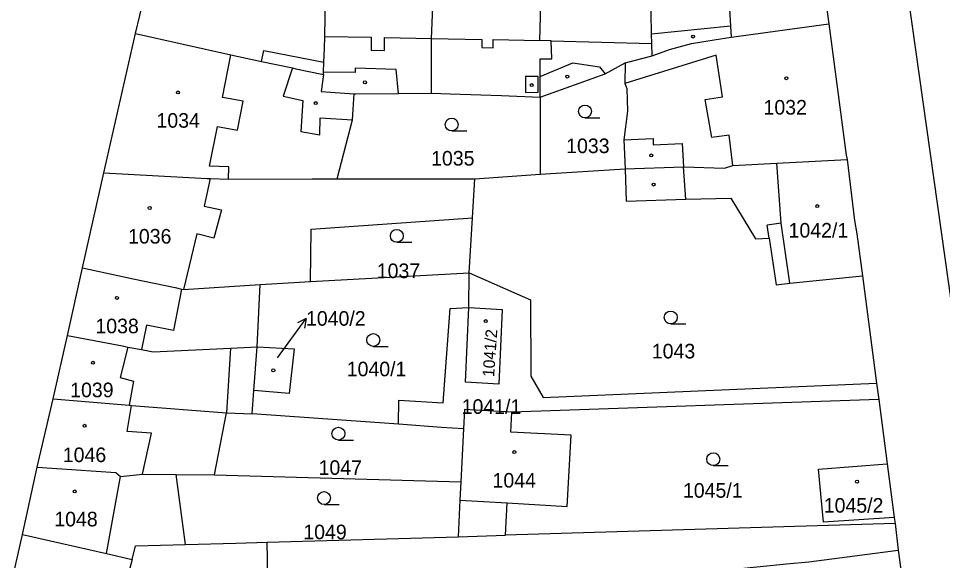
# Model space of a CAD drawing. Extents: x -756746 to -753363, y -1166406 to -1161727.
# Drawn here: x -755365 to -755257.3, y -1163532.5 to -1163469.4 of the extents above; entities that cross this region are included whole.
import ezdxf

# ---------------------------------------------------------------- set-up
doc = ezdxf.new("R2010")
doc.units = 0
for name, color, linetype in [('Hranice parcel', 7, 'Continuous'), ('Parcelní čísla', 7, 'Continuous'), ('Pop  PČ popisy', 7, 'Continuous'), ('Vnitřní kresba', 7, 'Continuous'), ('Značky budov', 7, 'Continuous'), ('Značky kultur', 7, 'Continuous')]:
    doc.layers.add(name, color=color, linetype=linetype)

msp = doc.modelspace()

# ---------------------------------------------------------------- linework, layer by layer
at = {"layer": 'Hranice parcel'}
for p, q in [((-755351.38, -1163471.15), (-755348.67, -1163459.88)), ((-755271.78, -1163461.62), (-755270.56, -1163470.01)), ((-755355.06, -1163487.36), (-755351.38, -1163471.15)), ((-755294.32, -1163474.57), (-755291.18, -1163473.74)), ((-755304.2, -1163478.54), (-755304.21, -1163487.54)), ((-755357.55, -1163498.45), (-755355.06, -1163487.36)), ((-755311.82, -1163488.06), (-755304.21, -1163487.54)), ((-755304.21, -1163487.54), (-755294.31, -1163486.91)), ((-755327.89, -1163488.08), (-755311.82, -1163488.06)), ((-755312.09, -1163492.62), (-755311.82, -1163488.06)), ((-755312.48, -1163499), (-755312.09, -1163492.62)), ((-755359.32, -1163506.3), (-755357.55, -1163498.45)), ((-755330.98, -1163500.04), (-755312.48, -1163499)), ((-755266.67, -1163499.38), (-755265.01, -1163511.89)), ((-755337.2, -1163507.65), (-755336.86, -1163500.37)), ((-755336.86, -1163500.37), (-755330.98, -1163500.04)), ((-755360.97, -1163513.68), (-755359.32, -1163506.3)), ((-755337.57, -1163512.74), (-755337.2, -1163507.65)), ((-755265.01, -1163511.89), (-755264.76, -1163513.76)), ((-755362.83, -1163521.66), (-755360.97, -1163513.68)), ((-755337.77, -1163515.44), (-755337.57, -1163512.74)), ((-755264.76, -1163513.76), (-755307.51, -1163515.26)), ((-755264.76, -1163513.76), (-755263.78, -1163521.26)), ((-755342.17, -1163522.55), (-755340.78, -1163515.31)), ((-755340.78, -1163515.31), (-755337.77, -1163515.44)), ((-755320.71, -1163516.66), (-755337.77, -1163515.44)), ((-755313.16, -1163517.2), (-755313.48, -1163523.37)), ((-755263.78, -1163521.26), (-755262.96, -1163527.51)), ((-755364.53, -1163529.51), (-755362.83, -1163521.66)), ((-755346.65, -1163522.52), (-755342.17, -1163522.55)), ((-755345.55, -1163530.66), (-755346.65, -1163522.52)), ((-755342.17, -1163522.55), (-755313.48, -1163523.37)), ((-755262.96, -1163527.51), (-755262.86, -1163528.24)), ((-755262.86, -1163528.24), (-755308.24, -1163529.6)), ((-755262.86, -1163528.24), (-755262.48, -1163531.32)), ((-755336.03, -1163530.4), (-755313.78, -1163529.77)), ((-755313.78, -1163529.77), (-755308.24, -1163529.6)), ((-755262.48, -1163531.32), (-755260.3, -1163548.14))]:
    msp.add_line(p, q, dxfattribs=at)
for points in [[(-755247.25, -1163566.66), (-755266.86, -1163427.55), (-755272.71, -1163385.77), (-755274.9, -1163312.26)], [(-755329.47, -1163475.93), (-755329.46, -1163475.65), (-755329.42, -1163474.49), (-755329.37, -1163472.85), (-755329.32, -1163471.47), (-755329.24, -1163467.06), (-755329.18, -1163464.13), (-755329.11, -1163460.32)], [(-755316.89, -1163478.07), (-755316.87, -1163471.71), (-755316.42, -1163460.54)], [(-755304.2, -1163478.54), (-755304.22, -1163476.16), (-755304.22, -1163474.98), (-755304.23, -1163474.08), (-755302.85, -1163474.07), (-755302.95, -1163471.99), (-755304.24, -1163471.95), (-755303.93, -1163460.86)], [(-755291.18, -1163473.74), (-755291.22, -1163472.31), (-755291.23, -1163471.23), (-755291.27, -1163468.71), (-755291.38, -1163461.24)], [(-755291.18, -1163473.74), (-755289.14, -1163472.98), (-755286.58, -1163472.28), (-755283.95, -1163471.86), (-755281.95, -1163471.58), (-755270.56, -1163470.01)], [(-755270.56, -1163470.01), (-755268.55, -1163485.29), (-755268.46, -1163485.82)], [(-755351.38, -1163471.15), (-755340.26, -1163473.62), (-755336.68, -1163474.38), (-755333.1, -1163475.15), (-755332.71, -1163475.24), (-755329.47, -1163475.93)], [(-755304.2, -1163478.54), (-755296.66, -1163475.83), (-755294.32, -1163474.57)], [(-755294.32, -1163474.57), (-755294.35, -1163476.94), (-755294.13, -1163477.56), (-755294.04, -1163480.18), (-755294.46, -1163483.54), (-755294.31, -1163486.91)], [(-755329.47, -1163475.93), (-755329.74, -1163477.91), (-755325.91, -1163478.16)], [(-755327.89, -1163488.08), (-755326.09, -1163481.19), (-755325.91, -1163478.16)], [(-755325.91, -1163478.16), (-755325.75, -1163478.17), (-755320.72, -1163478.11), (-755316.89, -1163478.07)], [(-755316.89, -1163478.07), (-755314.69, -1163478.15), (-755308.71, -1163478.37), (-755304.2, -1163478.54)], [(-755294.31, -1163486.91), (-755287.51, -1163486.68), (-755282.75, -1163486.81), (-755281.77, -1163486.5), (-755276.62, -1163486.24), (-755268.46, -1163485.82)], [(-755268.46, -1163485.82), (-755267.58, -1163492.92), (-755267.32, -1163494.48), (-755266.67, -1163499.38)], [(-755355.06, -1163487.36), (-755343.03, -1163488.02), (-755342.68, -1163488.04), (-755340.55, -1163488.09), (-755330.8, -1163488.08), (-755327.89, -1163488.08)], [(-755294.31, -1163486.91), (-755294.21, -1163490.65), (-755287.25, -1163490.45), (-755281.98, -1163490.3), (-755279.14, -1163495.06), (-755277.54, -1163494.98), (-755276.73, -1163500.4), (-755275.11, -1163500.24), (-755266.67, -1163499.38)], [(-755330.98, -1163500.04), (-755330.89, -1163493.94), (-755312.09, -1163492.62)], [(-755357.55, -1163498.45), (-755351.64, -1163499.71), (-755346.77, -1163500.74), (-755346.01, -1163500.92), (-755345.78, -1163500.97), (-755336.86, -1163500.37)], [(-755320.71, -1163516.66), (-755320.7, -1163513.84), (-755315.51, -1163514.17), (-755314.7, -1163503.16), (-755312.55, -1163503.07), (-755312.48, -1163499)], [(-755312.48, -1163499), (-755305.36, -1163502.16), (-755305.3, -1163511.05), (-755303.86, -1163513.54), (-755265.01, -1163511.89)], [(-755312.91, -1163511.76), (-755312.55, -1163503.07), (-755308.65, -1163503.28), (-755309.04, -1163511.98), (-755312.91, -1163511.76)], [(-755359.32, -1163506.3), (-755352.89, -1163507.53), (-755352.26, -1163507.66), (-755350.66, -1163507.96), (-755349.32, -1163508.22), (-755340.31, -1163507.78), (-755337.2, -1163507.65)], [(-755337.2, -1163507.65), (-755332.88, -1163507.87), (-755333.47, -1163513.07), (-755337.57, -1163512.74)], [(-755360.97, -1163513.68), (-755352.13, -1163514.43), (-755351.85, -1163514.46), (-755340.78, -1163515.31)], [(-755307.51, -1163515.26), (-755309.01, -1163515.18), (-755313.04, -1163514.96), (-755313.16, -1163517.2)], [(-755308.24, -1163529.6), (-755308.06, -1163525.83), (-755301.09, -1163526.23), (-755300.61, -1163517.93), (-755307.62, -1163517.57), (-755307.51, -1163515.26)], [(-755313.16, -1163517.2), (-755315.72, -1163517.02), (-755320.71, -1163516.66)], [(-755262.96, -1163527.51), (-755271.19, -1163528.07), (-755271.78, -1163521.91), (-755263.78, -1163521.26)], [(-755362.83, -1163521.66), (-755353.66, -1163522.3), (-755353.12, -1163522.73), (-755350.58, -1163522.49), (-755346.65, -1163522.52)], [(-755313.48, -1163523.37), (-755313.58, -1163525.5), (-755313.78, -1163529.77)], [(-755369.59, -1163551.48), (-755368.55, -1163546.61), (-755368.41, -1163546.65), (-755367.38, -1163541.28), (-755368.74, -1163540.87), (-755368.29, -1163539.41), (-755367.01, -1163539.68), (-755366.83, -1163538.8), (-755366.66, -1163538.78), (-755364.53, -1163529.51)], [(-755364.53, -1163529.51), (-755354.77, -1163531.72), (-755351.77, -1163532.4), (-755351.36, -1163530.82), (-755345.55, -1163530.66)], [(-755345.55, -1163530.66), (-755339.7, -1163530.5), (-755336.03, -1163530.4)], [(-755335.53, -1163551.75), (-755335.9, -1163537.5), (-755335.96, -1163534.41), (-755336.03, -1163530.4)], [(-755285.33, -1163534.05), (-755281.64, -1163533.54), (-755275.53, -1163532.93), (-755272.92, -1163532.67), (-755262.48, -1163531.32)]]:
    msp.add_lwpolyline(points, dxfattribs=at)
at = {"layer": 'Pop  PČ popisy'}
for p, q in [((-755333.26, -1163506.77), (-755331.5, -1163504.34)), ((-755331.5, -1163504.34), (-755332.49, -1163504.86)), ((-755331.5, -1163504.34), (-755331.68, -1163505.45)), ((-755334.82, -1163508.93), (-755333.26, -1163506.77))]:
    msp.add_line(p, q, dxfattribs=at)
at = {"layer": 'Vnitřní kresba'}
for p, q in [((-755282.2, -1163467.59), (-755282.03, -1163470.28)), ((-755282.03, -1163470.28), (-755291.23, -1163471.23)), ((-755282.03, -1163470.28), (-755281.95, -1163471.58)), ((-755329.32, -1163471.47), (-755323.91, -1163471.57)), ((-755323.91, -1163471.57), (-755323.92, -1163473.06)), ((-755322.37, -1163473.11), (-755322.35, -1163471.6)), ((-755322.35, -1163471.6), (-755316.87, -1163471.71)), ((-755316.87, -1163471.71), (-755311.02, -1163471.82)), ((-755311.02, -1163471.82), (-755311.02, -1163472.78)), ((-755311.02, -1163472.78), (-755309.69, -1163472.79)), ((-755309.69, -1163472.79), (-755309.68, -1163471.85)), ((-755309.68, -1163471.85), (-755304.24, -1163471.95)), ((-755302.95, -1163471.99), (-755291.22, -1163472.31)), ((-755341.22, -1163478.59), (-755340.26, -1163473.62)), ((-755323.92, -1163473.06), (-755322.37, -1163473.11)), ((-755283.69, -1163473.64), (-755294.35, -1163476.94)), ((-755282.96, -1163478.52), (-755283.69, -1163473.64)), ((-755304.22, -1163476.16), (-755300.41, -1163474.57)), ((-755300.41, -1163474.57), (-755297.29, -1163475.03)), ((-755297.29, -1163475.03), (-755296.66, -1163475.83)), ((-755333.1, -1163475.15), (-755334.18, -1163478.43)), ((-755325.76, -1163475.67), (-755329.46, -1163475.65)), ((-755320.99, -1163475.32), (-755325.76, -1163475.19)), ((-755325.76, -1163475.19), (-755325.76, -1163475.67)), ((-755320.72, -1163478.11), (-755320.99, -1163475.32)), ((-755305.91, -1163476.14), (-755305.93, -1163478)), ((-755304.46, -1163476.14), (-755305.91, -1163476.14)), ((-755304.46, -1163477.97), (-755304.46, -1163476.14)), ((-755305.93, -1163478), (-755304.46, -1163477.97)), ((-755338.84, -1163479.02), (-755341.22, -1163478.59)), ((-755339.48, -1163482.39), (-755338.84, -1163479.02)), ((-755334.18, -1163478.43), (-755331.89, -1163478.93)), ((-755331.89, -1163478.93), (-755332.1, -1163482.57)), ((-755284.98, -1163478.81), (-755282.96, -1163478.52)), ((-755284.2, -1163483.24), (-755284.98, -1163478.81)), ((-755329.9, -1163482.93), (-755329.84, -1163480.96)), ((-755329.84, -1163480.96), (-755326.09, -1163481.19)), ((-755342.75, -1163486.6), (-755341.84, -1163481.96)), ((-755341.84, -1163481.96), (-755339.48, -1163482.39)), ((-755332.1, -1163482.57), (-755329.9, -1163482.93)), ((-755294.46, -1163483.54), (-755291.06, -1163483.36)), ((-755291.06, -1163483.36), (-755291.04, -1163484.11)), ((-755282.19, -1163482.98), (-755284.2, -1163483.24)), ((-755281.77, -1163486.5), (-755282.19, -1163482.98)), ((-755291.04, -1163484.11), (-755287.69, -1163483.95)), ((-755287.69, -1163483.95), (-755287.51, -1163486.68)), ((-755340.52, -1163486.68), (-755342.75, -1163486.6)), ((-755340.55, -1163488.09), (-755340.52, -1163486.68)), ((-755287.25, -1163490.45), (-755287.51, -1163486.68)), ((-755276.15, -1163493.22), (-755276.62, -1163486.24)), ((-755342.68, -1163488.04), (-755343.36, -1163491.25)), ((-755343.36, -1163491.25), (-755341.37, -1163491.67)), ((-755341.37, -1163491.67), (-755342.23, -1163494.97)), ((-755276.15, -1163493.22), (-755277.77, -1163493.46)), ((-755275.11, -1163500.24), (-755276.15, -1163493.22)), ((-755277.54, -1163494.98), (-755277.77, -1163493.46)), ((-755344.23, -1163494.49), (-755345.78, -1163500.97)), ((-755342.23, -1163494.97), (-755344.23, -1163494.49)), ((-755346.01, -1163500.92), (-755346.96, -1163505.73)), ((-755350.1, -1163505.11), (-755350.66, -1163507.96)), ((-755346.96, -1163505.73), (-755350.1, -1163505.11)), ((-755352.26, -1163507.66), (-755353.15, -1163511.22)), ((-755340.31, -1163507.78), (-755340.78, -1163515.31)), ((-755353.15, -1163511.22), (-755351.61, -1163511.65)), ((-755351.61, -1163511.65), (-755352.13, -1163514.43)), ((-755352.33, -1163517.51), (-755351.85, -1163514.46)), ((-755349.5, -1163517.68), (-755352.33, -1163517.51)), ((-755350.58, -1163522.49), (-755349.5, -1163517.68)), ((-755354.77, -1163531.72), (-755353.12, -1163522.73)), ((-755313.58, -1163525.5), (-755308.06, -1163525.83)), ((-755351.77, -1163532.4), (-755352.06, -1163533.6))]:
    msp.add_line(p, q, dxfattribs=at)
msp.add_lwpolyline([(-755336.68, -1163474.38), (-755336.44, -1163473.13), (-755329.42, -1163474.49)], dxfattribs=at)
at = {"layer": 'Značky budov'}
for centre in [(-755286.39, -1163471.49), (-755301.06, -1163476.15), (-755324.65, -1163476.83), (-755305.2, -1163477.15), (-755275.53, -1163476.34), (-755346.44, -1163478), (-755330.37, -1163479.25), (-755291.28, -1163485.34), (-755291.01, -1163488.73), (-755271.93, -1163491.24), (-755349.72, -1163491.46), (-755353.54, -1163501.94), (-755310.56, -1163504.64), (-755356.34, -1163509.5), (-755335.32, -1163510.38), (-755357.32, -1163516.84), (-755307.23, -1163519.91), (-755267.29, -1163523.35), (-755358.46, -1163524.49)]:
    msp.add_circle(centre, 0.175, dxfattribs=at)
at = {"layer": 'Značky kultur'}
for p, q in [((-755299, -1163480.97), (-755297.25, -1163480.97)), ((-755314.53, -1163482.49), (-755312.78, -1163482.49)), ((-755320.93, -1163495.46), (-755319.18, -1163495.46)), ((-755289, -1163504.97), (-755287.25, -1163504.97)), ((-755323.67, -1163507.6), (-755321.92, -1163507.6)), ((-755327.73, -1163518.5), (-755325.98, -1163518.5)), ((-755284.05, -1163521.48), (-755282.3, -1163521.48)), ((-755329.41, -1163526.01), (-755327.66, -1163526.01))]:
    msp.add_line(p, q, dxfattribs=at)
for centre in [(-755299, -1163480.22), (-755314.53, -1163481.74), (-755320.93, -1163494.71), (-755289, -1163504.22), (-755323.67, -1163506.85), (-755327.73, -1163517.75), (-755284.05, -1163520.73), (-755329.41, -1163525.26)]:
    msp.add_circle(centre, 0.75, dxfattribs=at)

# ---------------------------------------------------------------- texts
at = {"layer": 'Parcelní čísla'}
for s, p in [('1032', (-755278.19, -1163480.58)), ('1034', (-755348.93, -1163482.11)), ('1033', (-755301.19, -1163485.07)), ('1035', (-755316.93, -1163486.52)), ('1042/1', (-755275.27, -1163494.91)), ('1036', (-755352.25, -1163495.61)), ('1037', (-755323.26, -1163499.63)), ('1040/2', (-755331.51, -1163505.18)), ('1038', (-755356.05, -1163506.06)), ('1043', (-755291.21, -1163508.99)), ('1040/1', (-755326.76, -1163511.07)), ('1039', (-755358.99, -1163513.51)), ('1041/1', (-755313.37, -1163515.45)), ('1046', (-755359.85, -1163521.07)), ('1047', (-755330.04, -1163522.56)), ('1044', (-755309.77, -1163524.04)), ('1045/1', (-755287.58, -1163525.22)), ('1045/2', (-755271.17, -1163526.96)), ('1048', (-755360.84, -1163528.56)), ('1049', (-755331.82, -1163530.06))]:
    msp.add_text(s, height=1.7, dxfattribs=at).set_placement(p)
msp.add_text('1041/2', height=1.36, rotation=86, dxfattribs=at).set_placement((-755309.59, -1163511.19))

doc.saveas('drawing.dxf')
